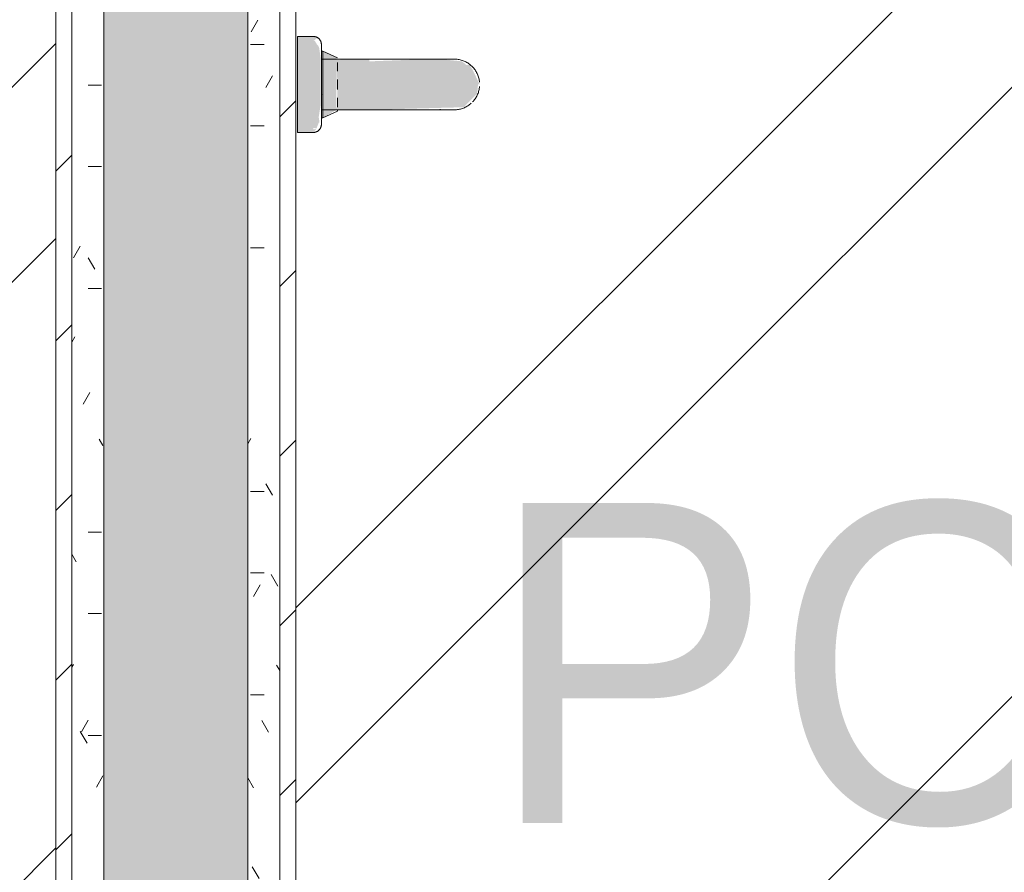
# Model space of a CAD drawing. Header units: millimetres. Extents: x -18260 to 188148, y -14086 to 2351883.
# Tile 393 of 592: x 51494 to 52109, y -2803 to -2270. Entities that reach past the tile are written whole.
import ezdxf

# ---------------------------------------------------------------- set-up
doc = ezdxf.new("R2010")
doc.units = ezdxf.units.MM
for name, color, linetype, lineweight in [('A-FLOR', 192, 'Continuous', 18), ('A-WALL', 113, 'Continuous', 18), ('A-WALL-PATT', 111, 'Continuous', 25), ('I-WALL', 2, 'Continuous', 18), ('L-HRDS-IDEN', 13, 'Continuous', 18), ('P-SANR-FIXT', 6, 'Continuous', 9)]:
    doc.layers.add(name, color=color, linetype=linetype, lineweight=lineweight)
doc.styles.add('Century Gothic_1', font='GOTHIC.TTF', dxfattribs={"height": 200})
pattern_1 = [(45, (0, 0), (-53.033, 53.033), [])]
pattern_2 = [(0, (0, 0), (101.6, 25.4), [8.382, -67.818, 8.382, -67.818, -406.4]), (0, (0, 0), (101.6, 25.4), [-152.4, 8.382, -144.018, 8.382, -67.818, -177.8]), (0, (0, 0), (101.6, 25.4), [-381, 8.382, -42.418, 8.382, -118.618]), (120, (38.1, 12.7), (-72.79705, 75.28818), [8.382, -67.818, 8.382, -67.818, -406.4]), (120, (38.1, 12.7), (-72.79705, 75.28818), [-152.4, 8.382, -144.018, 8.382, -67.818, -177.8]), (120, (38.1, 12.7), (-72.79705, 75.28818), [-381, 8.382, -42.418, 8.382, -118.618]), (240, (50.8, 63.5), (-28.80295, -100.68818), [8.382, -67.818, 8.382, -67.818, -406.4]), (240, (50.8, 63.5), (-28.80295, -100.68818), [-152.4, 8.382, -144.018, 8.382, -67.818, -177.8]), (240, (50.8, 63.5), (-28.80295, -100.68818), [-381, 8.382, -42.418, 8.382, -118.618])]
pattern_3 = [(45, (51790.14, 0), (-251.447, 251.447), []), (45, (51790.14, 381), (-251.447, 251.447), [])]

# ---------------------------------------------------------------- blocks, each defined once
blk = doc.blocks.new('Blks_Banh_Lavatório de Canto com Barras - Único-3074266-PLANTA DE IMPERMEABILIZAÇÃO - 1 PAV_')
at = {"layer": 'P-SANR-FIXT', "lineweight": 5}
for color, points in [(41, [(-304.06, -304.06), (-296.98, -311.13), (-254.56, -268.7), (-261.63, -261.63), (-302.34, -302.34)]), (39, [(-286.27, -308.9), (-276.11, -311.46), (-275.65, -310.14), (-253.57, -288.27), (-256.79, -279.41), (-284.87, -307.49)]), (41, [(-265.17, -300.52), (-251.02, -314.66), (-239.82, -303.45), (-254.82, -289.21), (-264.2, -299.55)]), (39, [(-276.79, -298), (-275.69, -298.32), (-276.4, -297.61)]), (41, [(-262.23, -325.87), (-251.02, -314.66), (-265.17, -300.52), (-276.37, -311.73), (-266.95, -321.15)]), (41, [(-213.95, -351.74), (-202.32, -363.37), (-198.92, -353.77), (-198.12, -350.07), (-199.69, -348.91), (-199.79, -345.51), (-206.08, -337.82), (-214.82, -328.54), (-240.83, -304.47), (-251.02, -314.66), (-216.58, -349.1)]), (41, [(-262.23, -325.87), (-219.47, -366.36), (-207.47, -366.36), (-203.03, -362.65), (-251.02, -314.66), (-262.18, -325.82)]), (41, [(-230.7, -357.37), (-230.3, -356.98), (-231.72, -356.26)])]:
    blk.add_hatch(color=color, dxfattribs=at).paths.add_polyline_path(points)
h = blk.add_hatch(color=41, dxfattribs=at)
h.paths.add_polyline_path([(-296.98, -311.13), (-294, -310.84), (-295.7, -309.84)])
h.paths.add_polyline_path([(-293.92, -310.77), (-290.42, -309.26), (-289.75, -309.3), (-287.88, -306.72), (-281.96, -302.43), (-260.68, -281.12), (-257.17, -276.5), (-256.45, -274.91), (-256.53, -273.68), (-255.8, -271.22), (-256.58, -270.73), (-294.96, -309.1)])
h.paths.add_polyline_path([(-256.58, -270.73), (-253.91, -271.06), (-254.56, -268.7), (-256.27, -270.41)])
at = {"layer": 'P-SANR-FIXT', "color": 133, "lineweight": 5}
for p, q in [((-261.63, -261.63), (-304.06, -304.06)), ((-254.56, -268.7), (-261.63, -261.63)), ((-286.98, -308.19), (-257.49, -278.71)), ((-286.27, -308.9), (-256.79, -279.41)), ((-267.64, -288.86), (-261.03, -282.24)), ((-239.82, -303.45), (-261.03, -282.24)), ((-257.49, -278.71), (-260.31, -281.52)), ((-257.49, -278.71), (-260.31, -281.52)), ((-260.31, -281.52), (-257.49, -278.71)), ((-256.79, -279.41), (-257.49, -278.71)), ((-256.79, -279.41), (-257.49, -278.71)), ((-253.39, -288.75), (-256.79, -279.41)), ((-259.23, -294.58), (-255.43, -290.78)), ((-283.44, -304.66), (-276.83, -298.04)), ((-267.38, -302.73), (-262.95, -298.31)), ((-304.06, -304.06), (-296.98, -311.13)), ((-284.16, -305.38), (-286.98, -308.19)), ((-284.16, -305.38), (-286.98, -308.19)), ((-286.98, -308.19), (-284.16, -305.38)), ((-283.44, -304.66), (-262.23, -325.87)), ((-275.19, -310.55), (-271.1, -306.46)), ((-286.98, -308.19), (-286.27, -308.9)), ((-286.98, -308.19), (-286.27, -308.9)), ((-286.27, -308.9), (-276.94, -312.29)), ((-276.94, -312.29), (-276.67, -312.02))]:
    blk.add_line(p, q, dxfattribs=at)
at = {"layer": 'P-SANR-FIXT', "color": 133, "lineweight": 5, "flags": 128}
for points in [[(-254.56, -268.7), (-254.42, -268.84), (-254.29, -268.99), (-254.16, -269.15), (-254.04, -269.31), (-253.93, -269.47), (-253.82, -269.64), (-253.72, -269.82), (-253.63, -269.99), (-253.54, -270.17), (-253.46, -270.36), (-253.39, -270.54), (-253.33, -270.73), (-253.27, -270.92), (-253.22, -271.12), (-253.18, -271.31), (-253.15, -271.51), (-253.12, -271.71), (-253.1, -271.91), (-253.1, -272.11), (-253.09, -272.31), (-253.1, -272.51), (-253.12, -272.71), (-253.14, -272.91), (-253.17, -273.1), (-253.21, -273.3), (-253.26, -273.5), (-253.31, -273.69), (-253.37, -273.88), (-253.44, -274.07), (-253.52, -274.25), (-253.6, -274.43), (-253.69, -274.61), (-253.79, -274.78), (-253.9, -274.95), (-254.01, -275.12), (-254.13, -275.28), (-254.25, -275.44), (-254.38, -275.59), (-254.52, -275.73), (-254.56, -275.77)], [(-254.04, -269.31), (-253.93, -269.47), (-253.82, -269.64), (-253.72, -269.82), (-253.63, -269.99), (-253.54, -270.17), (-253.46, -270.36), (-253.39, -270.54), (-253.33, -270.73), (-253.27, -270.92), (-253.22, -271.12), (-253.18, -271.31), (-253.15, -271.51), (-253.12, -271.71), (-253.1, -271.91), (-253.1, -272.11), (-253.09, -272.31), (-253.1, -272.51), (-253.12, -272.71), (-253.14, -272.91), (-253.17, -273.1), (-253.21, -273.3), (-253.26, -273.5), (-253.31, -273.69), (-253.37, -273.88), (-253.44, -274.07), (-253.52, -274.25), (-253.6, -274.43), (-253.69, -274.61), (-253.79, -274.78), (-253.9, -274.95), (-254.01, -275.12), (-254.13, -275.28), (-254.25, -275.44), (-254.38, -275.59), (-254.52, -275.73), (-254.56, -275.77)], [(-273.13, -294.35), (-272.43, -293.64), (-271.72, -292.93), (-271.01, -292.23), (-270.31, -291.52), (-269.61, -290.82), (-268.91, -290.12), (-268.22, -289.43), (-267.53, -288.75), (-266.86, -288.07), (-266.19, -287.4), (-265.53, -286.74), (-264.88, -286.09), (-264.24, -285.46), (-263.62, -284.83), (-263.01, -284.22), (-262.41, -283.63), (-261.83, -283.05), (-261.27, -282.48), (-260.72, -281.94), (-260.2, -281.41), (-259.69, -280.9), (-259.2, -280.41), (-258.73, -279.95), (-258.29, -279.5), (-257.87, -279.08), (-257.46, -278.68), (-257.09, -278.3), (-256.74, -277.95), (-256.41, -277.62), (-256.11, -277.32), (-255.83, -277.04), (-255.58, -276.79), (-255.36, -276.57), (-255.16, -276.37), (-254.99, -276.2), (-254.85, -276.06), (-254.74, -275.95), (-254.65, -275.86), (-254.59, -275.81), (-254.56, -275.78), (-254.56, -275.77)], [(-254.56, -275.77), (-254.57, -275.79), (-254.61, -275.83), (-254.69, -275.9), (-254.78, -276), (-254.91, -276.12), (-255.07, -276.28), (-255.25, -276.46), (-255.46, -276.67), (-255.69, -276.9), (-255.95, -277.17), (-256.24, -277.46), (-256.56, -277.77), (-256.9, -278.11), (-257.26, -278.47), (-257.65, -278.86), (-258.06, -279.27), (-258.49, -279.7), (-258.95, -280.16), (-259.42, -280.64), (-259.92, -281.13), (-260.44, -281.65), (-260.97, -282.19)], [(-254.56, -275.77), (-254.57, -275.79), (-254.61, -275.83), (-254.69, -275.9), (-254.78, -276), (-254.91, -276.12), (-255.07, -276.28), (-255.25, -276.46), (-255.46, -276.67), (-255.69, -276.9), (-255.95, -277.17), (-256.24, -277.46), (-256.56, -277.77), (-256.9, -278.11), (-257.26, -278.47), (-257.65, -278.86), (-258.06, -279.27), (-258.49, -279.7), (-258.95, -280.16), (-259.42, -280.64), (-259.92, -281.13), (-260.44, -281.65), (-260.97, -282.19)], [(-260.72, -281.94), (-260.2, -281.41), (-259.69, -280.9), (-259.2, -280.41), (-258.73, -279.95), (-258.29, -279.5), (-257.87, -279.08), (-257.46, -278.68), (-257.09, -278.3), (-256.74, -277.95), (-256.41, -277.62), (-256.11, -277.32), (-255.83, -277.04), (-255.58, -276.79), (-255.36, -276.57), (-255.16, -276.37), (-254.99, -276.2), (-254.85, -276.06), (-254.74, -275.95), (-254.65, -275.86), (-254.59, -275.81), (-254.56, -275.78), (-254.56, -275.77)], [(-289.91, -311.13), (-289.9, -311.11), (-289.86, -311.07), (-289.79, -311), (-289.69, -310.9), (-289.56, -310.77), (-289.41, -310.62), (-289.23, -310.44), (-289.02, -310.23), (-288.78, -309.99), (-288.52, -309.73), (-288.23, -309.44), (-287.92, -309.13), (-287.58, -308.79), (-287.21, -308.43), (-286.83, -308.04), (-286.42, -307.63), (-285.98, -307.19), (-285.53, -306.74), (-285.05, -306.26), (-284.55, -305.77), (-284.04, -305.25), (-283.5, -304.71), (-282.95, -304.16), (-282.37, -303.59), (-281.79, -303), (-281.18, -302.4), (-280.57, -301.78), (-279.94, -301.15), (-279.3, -300.51), (-278.64, -299.85), (-277.98, -299.19), (-277.3, -298.52), (-276.62, -297.84), (-275.93, -297.15), (-275.24, -296.45), (-274.54, -295.75), (-273.84, -295.05), (-273.13, -294.35)], [(-289.91, -311.13), (-289.9, -311.11), (-289.86, -311.07), (-289.79, -311), (-289.69, -310.9), (-289.56, -310.77), (-289.41, -310.62), (-289.23, -310.44), (-289.02, -310.23), (-288.78, -309.99), (-288.52, -309.73), (-288.23, -309.44), (-287.92, -309.13), (-287.58, -308.79), (-287.21, -308.43), (-286.83, -308.04), (-286.42, -307.63), (-285.98, -307.19), (-285.53, -306.74), (-285.05, -306.26), (-284.55, -305.77), (-284.04, -305.25), (-283.5, -304.71)], [(-283.75, -304.96), (-284.28, -305.49), (-284.78, -306), (-285.27, -306.48), (-285.74, -306.95), (-286.18, -307.4), (-286.61, -307.82), (-287.01, -308.22), (-287.38, -308.6), (-287.74, -308.95), (-288.06, -309.28), (-288.37, -309.58), (-288.64, -309.86), (-288.89, -310.11), (-289.12, -310.33), (-289.31, -310.53), (-289.48, -310.69), (-289.62, -310.84), (-289.74, -310.95), (-289.82, -311.04), (-289.88, -311.09), (-289.91, -311.12), (-289.91, -311.13)], [(-283.75, -304.96), (-284.28, -305.49), (-284.78, -306), (-285.27, -306.48), (-285.74, -306.95), (-286.18, -307.4), (-286.61, -307.82), (-287.01, -308.22), (-287.38, -308.6), (-287.74, -308.95), (-288.06, -309.28), (-288.37, -309.58), (-288.64, -309.86), (-288.89, -310.11), (-289.12, -310.33), (-289.31, -310.53), (-289.48, -310.69), (-289.62, -310.84), (-289.74, -310.95), (-289.82, -311.04), (-289.88, -311.09), (-289.91, -311.12), (-289.91, -311.13)], [(-202.32, -340.95), (-202.35, -340.92), (-202.44, -340.83), (-202.58, -340.69), (-202.79, -340.48), (-203.06, -340.21), (-203.39, -339.88), (-203.78, -339.49), (-204.22, -339.05), (-204.72, -338.55), (-205.28, -337.99), (-205.89, -337.38), (-206.55, -336.72), (-207.27, -336), (-208.04, -335.23), (-208.87, -334.4), (-209.74, -333.53), (-210.66, -332.61), (-211.62, -331.65), (-212.63, -330.64), (-213.69, -329.58), (-214.79, -328.48), (-215.92, -327.35), (-217.1, -326.17), (-218.31, -324.96), (-219.55, -323.72), (-220.83, -322.44), (-222.14, -321.13), (-223.48, -319.79), (-224.84, -318.43), (-226.23, -317.04), (-227.64, -315.63), (-229.06, -314.21), (-230.51, -312.76), (-231.97, -311.3), (-233.44, -309.83), (-234.92, -308.35), (-236.42, -306.86), (-237.91, -305.36), (-239.41, -303.86), (-239.82, -303.45)], [(-239.82, -303.45), (-238.32, -304.95), (-236.82, -306.45), (-235.33, -307.94), (-233.84, -309.43), (-232.37, -310.9), (-230.9, -312.37), (-229.45, -313.82), (-228.02, -315.25), (-226.6, -316.67), (-225.21, -318.06), (-223.84, -319.43), (-222.5, -320.77), (-221.18, -322.09), (-219.9, -323.37), (-218.64, -324.63), (-217.42, -325.85), (-216.24, -327.03), (-215.09, -328.18), (-213.98, -329.29), (-212.91, -330.36), (-211.89, -331.38), (-210.91, -332.36), (-209.98, -333.29), (-209.1, -334.17), (-208.26, -335.01), (-207.48, -335.8), (-206.74, -336.53), (-206.06, -337.21), (-205.44, -337.83), (-204.86, -338.41), (-204.35, -338.92), (-203.89, -339.38), (-203.49, -339.78), (-203.15, -340.12), (-202.86, -340.41), (-202.64, -340.63), (-202.47, -340.8), (-202.36, -340.91), (-202.32, -340.95), (-202.32, -340.95)], [(-289.91, -311.13), (-290.06, -311.27), (-290.21, -311.4), (-290.36, -311.52), (-290.52, -311.65), (-290.69, -311.76), (-290.86, -311.87), (-291.03, -311.97), (-291.21, -312.06), (-291.39, -312.15), (-291.57, -312.22), (-291.76, -312.3), (-291.95, -312.36), (-292.14, -312.42), (-292.33, -312.46), (-292.53, -312.51), (-292.72, -312.54), (-292.92, -312.56), (-293.12, -312.58), (-293.32, -312.59), (-293.52, -312.59), (-293.72, -312.58), (-293.92, -312.57), (-294.12, -312.55), (-294.32, -312.52), (-294.51, -312.48), (-294.71, -312.43), (-294.9, -312.38), (-295.09, -312.31), (-295.28, -312.24), (-295.46, -312.17), (-295.64, -312.08), (-295.82, -311.99), (-296, -311.89), (-296.17, -311.79), (-296.33, -311.68), (-296.49, -311.56), (-296.65, -311.43), (-296.8, -311.3), (-296.95, -311.16), (-296.98, -311.13)], [(-289.91, -311.13), (-290.06, -311.27), (-290.21, -311.4), (-290.36, -311.52), (-290.52, -311.65), (-290.69, -311.76), (-290.86, -311.87), (-291.03, -311.97), (-291.21, -312.06), (-291.39, -312.15), (-291.57, -312.22), (-291.76, -312.3), (-291.95, -312.36), (-292.14, -312.42), (-292.33, -312.46), (-292.53, -312.51), (-292.72, -312.54), (-292.92, -312.56), (-293.12, -312.58), (-293.32, -312.59), (-293.52, -312.59), (-293.72, -312.58), (-293.92, -312.57), (-294.12, -312.55), (-294.32, -312.52), (-294.51, -312.48), (-294.71, -312.43), (-294.9, -312.38), (-295.09, -312.31), (-295.28, -312.24), (-295.46, -312.17), (-295.64, -312.08), (-295.82, -311.99), (-296, -311.89), (-296.17, -311.79), (-296.33, -311.68)], [(-262.23, -325.87), (-260.73, -327.37), (-259.23, -328.87), (-257.74, -330.36), (-256.26, -331.84), (-254.78, -333.32), (-253.32, -334.78), (-251.87, -336.23), (-250.43, -337.67), (-249.02, -339.08), (-247.63, -340.47), (-246.26, -341.84), (-244.91, -343.19), (-243.6, -344.5), (-242.31, -345.79), (-241.06, -347.04), (-239.84, -348.26), (-238.65, -349.45), (-237.5, -350.6), (-236.4, -351.7), (-235.33, -352.77), (-234.31, -353.79), (-233.33, -354.77), (-232.4, -355.71), (-231.51, -356.59), (-230.68, -357.43), (-229.89, -358.21), (-229.16, -358.94), (-228.48, -359.62), (-227.85, -360.25), (-227.28, -360.82), (-226.76, -361.34), (-226.3, -361.8), (-225.9, -362.2), (-225.56, -362.54), (-225.28, -362.82), (-225.05, -363.05), (-224.89, -363.22), (-224.78, -363.32), (-224.73, -363.37), (-224.73, -363.37)], [(-224.73, -363.37), (-224.76, -363.34), (-224.85, -363.25), (-225, -363.1), (-225.21, -362.89), (-225.48, -362.62), (-225.81, -362.3), (-226.19, -361.91), (-226.63, -361.47), (-227.13, -360.97), (-227.69, -360.41), (-228.3, -359.8), (-228.97, -359.13), (-229.69, -358.41), (-230.46, -357.64), (-231.28, -356.82), (-232.15, -355.95), (-233.07, -355.03), (-234.04, -354.06), (-235.05, -353.05), (-236.1, -352), (-237.2, -350.9), (-238.34, -349.76), (-239.51, -348.59), (-240.72, -347.38), (-241.97, -346.13), (-243.25, -344.85), (-244.56, -343.54), (-245.89, -342.21), (-247.26, -340.85), (-248.64, -339.46), (-250.05, -338.05), (-251.48, -336.62), (-252.92, -335.18), (-254.38, -333.72), (-255.86, -332.24), (-257.34, -330.76), (-258.83, -329.27), (-260.33, -327.77), (-261.83, -326.28)], [(-202.32, -340.95), (-201.88, -341.41), (-201.46, -341.89), (-201.05, -342.38), (-200.67, -342.88), (-200.31, -343.4), (-199.97, -343.94), (-199.65, -344.49), (-199.36, -345.05), (-199.09, -345.62), (-198.84, -346.2), (-198.61, -346.8), (-198.41, -347.4), (-198.23, -348.01), (-198.07, -348.62), (-197.94, -349.24), (-197.84, -349.87), (-197.76, -350.5), (-197.71, -351.13), (-197.68, -351.76), (-197.67, -352.39), (-197.7, -353.03), (-197.74, -353.66), (-197.82, -354.29), (-197.91, -354.92), (-198.04, -355.54), (-198.18, -356.15), (-198.36, -356.76), (-198.55, -357.37), (-198.77, -357.96), (-199.02, -358.55), (-199.28, -359.12), (-199.57, -359.69), (-199.88, -360.24), (-200.22, -360.78), (-200.57, -361.3), (-200.95, -361.81), (-201.35, -362.31)], [(-214.39, -367.99), (-215.02, -367.94), (-215.65, -367.87), (-216.28, -367.77), (-216.9, -367.65), (-217.51, -367.5), (-218.13, -367.33), (-218.73, -367.13), (-219.32, -366.91), (-219.91, -366.67), (-220.48, -366.4), (-221.05, -366.11), (-221.6, -365.8), (-222.14, -365.47), (-222.66, -365.11), (-223.17, -364.74), (-223.67, -364.34), (-224.15, -363.92), (-224.61, -363.49), (-224.73, -363.37)], [(-203.25, -364.23), (-203.74, -364.63), (-204.24, -365.01), (-204.77, -365.37), (-205.3, -365.71), (-205.85, -366.03), (-206.41, -366.33), (-206.98, -366.6), (-207.56, -366.85), (-208.16, -367.08), (-208.76, -367.28), (-209.37, -367.46), (-209.98, -367.61), (-210.6, -367.74), (-211.23, -367.85), (-211.86, -367.92), (-212.49, -367.98), (-213.12, -368.01)]]:
    blk.add_lwpolyline(points, dxfattribs=at)
blk = doc.blocks.new('BE-PMSa-MOD-ARQ-CONEXAODOFUTURO-EX-000-R_rvt-2-PLANTA DE IMPERMEABILIZAÇÃO - 1 PAV_')
at = {"layer": 'A-WALL-PATT', "lineweight": 5}
blk.add_hatch(color=57, dxfattribs=at).paths.add_polyline_path([(-231.11, -3850.84), (-153.61, -3850.84), (-153.61, -1880.84), (-243.61, -1880.84), (-243.61, -3850.84)])
h = blk.add_hatch(dxfattribs=at)
h.set_pattern_fill('FP_15', color=55, style=0, pattern_type=2)
h.set_pattern_definition(pattern_2)
h.paths.add_polyline_path([(-248.38, -3870.84), (-243.61, -3870.84), (-244.54, -1890.84), (-263.61, -1890.84), (-263.61, -3870.84), (-249.56, -3870.84)])
h = blk.add_hatch(dxfattribs=at)
h.set_pattern_fill('FP_15', color=55, style=0, pattern_type=2)
h.set_pattern_definition(pattern_2)
h.paths.add_polyline_path([(-133.61, -3760.84), (-133.61, -3473.34), (-153.61, -3473.34), (-153.61, -3760.84)])
h.paths.add_polyline_path([(-150.73, -3368.34), (-133.61, -3368.34), (-133.61, -1890.84), (-153.61, -1890.84), (-153.61, -3368.34)])
h = blk.add_hatch(dxfattribs=at)
h.set_pattern_fill('FP_14', color=252, style=0, pattern_type=2)
h.set_pattern_definition(pattern_1)
h.paths.add_polyline_path([(-273.61, -3880.84), (-263.61, -3880.84), (-263.61, -1905.84), (-273.61, -1905.84), (-273.61, -3850.84)])
h = blk.add_hatch(dxfattribs=at)
h.set_pattern_fill('FP_14', color=252, style=0, pattern_type=2)
h.set_pattern_definition(pattern_1)
h.paths.add_polyline_path([(-123.61, -3740.84), (-123.61, -3473.34), (-133.61, -3473.34), (-133.61, -3740.84)])
h.paths.add_polyline_path([(-133.61, -3368.34), (-123.61, -3368.34), (-123.61, -1905.84), (-133.61, -1905.99), (-133.61, -3279.45)])
at = {"layer": 'A-WALL', "color": 90, "lineweight": 5}
for p, q in [((-263.61, -1905.84), (-263.61, -3870.84)), ((-243.61, -1905.84), (-243.61, -3850.84)), ((-153.61, -1905.84), (-153.61, -3368.34)), ((-133.61, -1905.84), (-133.61, -3368.34))]:
    blk.add_line(p, q, dxfattribs=at)
at = {"layer": 'I-WALL', "color": 130, "lineweight": 9}
for p, q in [((-273.61, -1905.84), (-273.61, -3880.84)), ((-123.61, -3358.34), (-123.61, -1905.84))]:
    blk.add_line(p, q, dxfattribs=at)
at = {"layer": 'P-SANR-FIXT', "color": 250, "lineweight": 5, "rotation": 45.00000000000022}
blk.add_blockref('Blks_Banh_Lavatório de Canto com Barras - Único-3074266-PLANTA DE IMPERMEABILIZAÇÃO - 1 PAV_', (-122.64, -1910.84), dxfattribs=at)

msp = doc.modelspace()

# ---------------------------------------------------------------- hatches: boundary and pattern name
at = {"layer": 'A-FLOR'}
h = msp.add_hatch(dxfattribs=at)
h.set_pattern_fill('FP_1', color=1, style=0, pattern_type=2)
h.set_pattern_definition(pattern_3)
h.paths.add_polyline_path([(52386.528, -6996.338), (51666.528, -6996.338), (51666.528, -7006.338), (51655.528, -7006.338), (51655.528, -7026.344), (51766.528, -7026.344), (51766.528, -7045.344), (51636.528, -7045.344), (51636.528, -7006.338), (51626.528, -7006.338), (51626.528, -6996.338), (51586.528, -6996.338), (51586.528, -6956.338), (51626.528, -6956.338), (51626.528, -6946.338), (51636.528, -6946.338), (51636.528, -6907.333), (51766.528, -6907.333), (51766.528, -6926.333), (51655.528, -6927.338), (51655.528, -6946.338), (51666.528, -6946.338), (51666.528, -6956.338), (52386.528, -6956.338)])
h.paths.add_polyline_path([(52386.528, -5928.838), (51666.528, -5928.838), (51666.528, -5938.838), (51655.528, -5938.838), (51655.528, -5958.844), (51766.528, -5958.844), (51766.528, -5977.844), (51636.528, -5977.844), (51636.528, -5938.838), (51626.528, -5938.838), (51626.528, -5928.838), (51586.528, -5928.838), (51586.528, -5888.838), (51626.528, -5888.838), (51626.528, -5878.838), (51636.528, -5878.838), (51636.528, -5839.833), (51766.528, -5839.833), (51766.528, -5858.833), (51655.528, -5859.838), (51655.528, -5878.838), (51666.528, -5878.838), (51666.528, -5888.838), (52386.528, -5888.838)])
h.paths.add_polyline_path([(52386.528, -4861.338), (51666.528, -4861.338), (51666.528, -4871.338), (51655.528, -4871.338), (51655.528, -4891.344), (51766.528, -4891.344), (51766.528, -4910.344), (51636.528, -4910.344), (51636.528, -4871.338), (51626.528, -4871.338), (51626.528, -4861.338), (51586.528, -4861.338), (51586.528, -4821.338), (51626.528, -4821.338), (51626.528, -4811.338), (51636.528, -4811.338), (51636.528, -4772.333), (51766.528, -4772.333), (51766.528, -4791.333), (51655.528, -4792.338), (51655.528, -4811.338), (51666.528, -4811.338), (51666.528, -4821.338), (52386.528, -4821.338)])
h.paths.add_polyline_path([(52141.528, -8058.838), (51421.528, -8058.838), (51421.528, -8068.838), (51410.528, -8068.838), (51410.528, -8088.844), (51521.528, -8088.844), (51521.528, -8107.844), (51391.528, -8107.844), (51391.528, -8068.838), (51381.528, -8068.838), (51381.528, -8058.838), (51341.528, -8058.838), (51341.528, -8018.838), (51381.528, -8018.838), (51381.528, -8008.838), (51391.528, -8008.838), (51391.528, -7969.833), (51521.528, -7969.833), (51521.528, -7988.833), (51410.528, -7989.838), (51410.528, -8008.838), (51421.528, -8008.838), (51421.528, -8018.838), (52141.528, -8018.838)])
h.paths.add_polyline_path([(53392.141, -8187.826), (53421.528, -8187.826), (53421.528, -7122.826), (52171.528, -7122.826), (52171.528, -7258.838), (52141.528, -7258.838), (52141.528, -7092.826), (52386.528, -7092.826), (52386.528, -6996.338), (52416.528, -6996.338), (52416.528, -7092.826), (53666.528, -7092.826), (53666.528, -6015.841), (52416.528, -6015.841), (52416.528, -6196.338), (52386.528, -6196.338), (52386.528, -5928.838), (52416.528, -5928.838), (52416.528, -5985.841), (53666.528, -5985.841), (53666.528, -4948.341), (52416.528, -4948.341), (52416.528, -5128.838), (52386.528, -5128.838), (52386.528, -4861.338), (52416.528, -4861.338), (52416.528, -4918.341), (53666.528, -4918.341), (53666.528, -3880.841), (52416.528, -3880.841), (52416.528, -4061.338), (52386.528, -4061.338), (52386.528, -3880.841), (51516.528, -3880.841), (51516.528, -1905.841), (51281.328, -1905.841), (51281.328, -1920.841), (51211.328, -1920.841), (51211.328, -1905.841), (50411.328, -1905.841), (50411.328, -2645.841), (50421.328, -2645.841), (50421.328, -2656.841), (50441.333, -2656.841), (50441.333, -2545.841), (50460.333, -2545.841), (50460.333, -2675.841), (50421.328, -2675.841), (50421.328, -2685.841), (50411.328, -2685.841), (50411.328, -2725.841), (50381.328, -2725.841), (50381.328, -2685.841), (50371.328, -2685.841), (50371.328, -2675.841), (50332.323, -2675.841), (50332.323, -2545.841), (50351.323, -2545.841), (50351.323, -2656.841), (50371.328, -2656.841), (50371.328, -2645.841), (50381.328, -2645.841), (50381.328, -1905.841), (50371.328, -1905.841), (50371.328, -1920.841), (50301.328, -1920.841), (50301.328, -1905.841), (50256.528, -1905.841), (50256.528, -4465.841), (50856.528, -4465.841), (50856.528, -6865.841), (50256.528, -6865.841), (50256.528, -8187.826), (52141.528, -8187.826), (52141.528, -8058.838), (52171.528, -8058.838), (52171.528, -8187.826), (53356.528, -8187.826)])
h.paths.add_polyline_path([(53286.685, -7860.405), (53279.986, -7860.012), (53273.568, -7858.05), (53266.621, -7854.63), (53175.848, -7854.63), (53169.28, -7856.921), (53160.352, -7857.912), (52884.322, -7856.764), (52863.922, -7854.292), (52835.823, -7843.528), (52811.177, -7826.263), (52791.461, -7803.531), (52777.302, -7774.263), (52771.173, -7747.352), (52768.505, -7713.765), (52767.702, -7667.637), (52768.238, -7641.219), (52771.457, -7601.213), (52777.862, -7573.114), (52791.472, -7546.277), (52811.191, -7523.548), (52835.839, -7506.287), (52863.94, -7495.527), (52893.813, -7491.912), (53169.253, -7492.897), (53177.738, -7495.602), (53267.795, -7494.629), (53273.186, -7491.183), (53280.952, -7489.656), (53400.434, -7490.166), (53407.144, -7494.04), (53411.017, -7500.749), (53411.527, -7504.623), (53411.46, -7844.115), (53410.33, -7848.464), (53405.194, -7855.759), (53397.275, -7859.869), (53392.141, -7860.405)])
h.paths.add_polyline_path([(53641.561, -6739.745), (53525.952, -6739.745), (53518.186, -6738.219), (53511.621, -6733.8), (53422.025, -6733.8), (53414.253, -6736.505), (53405.324, -6737.49), (53129.322, -6736.341), (53108.744, -6733.8), (53080.839, -6723.115), (53053.091, -6702.281), (53034.523, -6679.281), (53022.862, -6656.288), (53016.115, -6626.167), (53013.238, -6588.183), (53012.702, -6541.25), (53013.505, -6515.637), (53016.457, -6480.8), (53022.855, -6452.71), (53036.461, -6425.871), (53056.177, -6403.138), (53080.823, -6385.873), (53111.707, -6374.772), (53138.813, -6371.487), (53414.28, -6372.481), (53422.762, -6374.772), (53512.795, -6374.772), (53518.568, -6371.351), (53524.986, -6369.389), (53531.685, -6368.996), (53642.275, -6369.533), (53650.194, -6373.642), (53655.33, -6380.938), (53656.527, -6389.779), (53656.017, -6728.652), (53652.144, -6735.362), (53645.434, -6739.235)])
h.paths.add_polyline_path([(50594.649, -6710.03), (50595.267, -6709.937), (50594.857, -6709.937)])
h.paths.add_polyline_path([(50631.149, -6693.067), (50632.64, -6692.366), (50632.023, -6692.366)])
h.paths.add_polyline_path([(50664.187, -6665.745), (50666.964, -6663.402), (50666.061, -6663.402)])
h.paths.add_polyline_path([(50692.093, -6629.662), (50696.225, -6624.114), (50694.996, -6624.114), (50693.046, -6627.841)])
h.paths.add_polyline_path([(50713.727, -6586.724), (50718.576, -6576.364), (50725.225, -6550.86), (50717.049, -6576.364)])
h.paths.add_polyline_path([(50399.329, -6586.724), (50387.83, -6550.86), (50394.479, -6576.364)])
h.paths.add_polyline_path([(50728.38, -6538.757), (50732.581, -6522.643), (50732.581, -6511.311), (50730.847, -6522.643)])
h.paths.add_polyline_path([(50384.675, -6538.757), (50378.367, -6497.546), (50380.474, -6522.643)])
h.paths.add_polyline_path([(50735.542, -6487.379), (50737.35, -6465.841), (50735.542, -6444.303), (50735.542, -6465.841)])
h.paths.add_polyline_path([(50377.301, -6446.841), (50377.514, -6446.162), (50377.358, -6446.162)])
h.paths.add_polyline_path([(50734.688, -6434.136), (50732.581, -6409.039), (50728.38, -6392.925), (50732.581, -6420.371)])
h.paths.add_polyline_path([(50378.367, -6434.136), (50384.675, -6392.925), (50380.474, -6409.039)])
h.paths.add_polyline_path([(50387.83, -6380.822), (50399.329, -6344.958), (50394.479, -6355.318)])
h.paths.add_polyline_path([(50725.225, -6380.822), (50718.576, -6355.318), (50713.727, -6344.958), (50718.576, -6360.084)])
h.paths.add_polyline_path([(50706.671, -6329.884), (50696.225, -6307.568), (50694.996, -6307.568), (50696.225, -6309.918)])
h.paths.add_polyline_path([(50594.649, -5910.03), (50595.267, -5909.937), (50594.857, -5909.937)])
h.paths.add_polyline_path([(50631.149, -5893.067), (50632.64, -5892.366), (50632.023, -5892.366)])
h.paths.add_polyline_path([(50664.187, -5865.745), (50667.467, -5862.726), (50666.061, -5863.402)])
h.paths.add_polyline_path([(50692.093, -5829.662), (50696.225, -5824.114), (50694.996, -5824.114)])
h.paths.add_polyline_path([(50713.727, -5786.724), (50718.576, -5776.364), (50725.225, -5750.86), (50717.049, -5776.364)])
h.paths.add_polyline_path([(50399.329, -5786.724), (50387.83, -5750.86), (50394.479, -5776.364)])
h.paths.add_polyline_path([(50728.38, -5738.757), (50732.581, -5722.643), (50732.581, -5711.311), (50730.847, -5722.643)])
h.paths.add_polyline_path([(50384.675, -5738.757), (50378.367, -5697.546), (50380.474, -5722.643)])
h.paths.add_polyline_path([(50735.542, -5687.379), (50737.35, -5665.841), (50735.542, -5648.014), (50735.542, -5671.447)])
h.paths.add_polyline_path([(53637.814, -5652.428), (53524.986, -5652.035), (53518.568, -5650.073), (53511.621, -5646.653), (53420.848, -5646.653), (53414.28, -5648.944), (53405.352, -5649.935), (53129.322, -5648.787), (53108.922, -5646.315), (53080.823, -5635.551), (53056.177, -5618.286), (53036.461, -5595.554), (53022.302, -5566.286), (53016.173, -5539.375), (53013.505, -5505.788), (53012.702, -5459.66), (53013.238, -5433.242), (53016.457, -5393.236), (53022.862, -5365.137), (53036.472, -5338.3), (53056.191, -5315.571), (53080.839, -5298.31), (53108.94, -5287.55), (53138.813, -5283.935), (53414.253, -5284.92), (53422.738, -5287.625), (53512.795, -5286.652), (53518.186, -5283.206), (53525.952, -5281.679), (53645.434, -5282.189), (53652.144, -5286.063), (53656.017, -5292.772), (53656.527, -5296.646), (53656.46, -5636.138), (53655.33, -5640.487), (53650.194, -5647.782), (53642.275, -5651.892)])
h.paths.add_polyline_path([(50734.688, -5634.136), (50732.581, -5609.039), (50728.38, -5592.925), (50733.046, -5623.404)])
h.paths.add_polyline_path([(50378.367, -5634.136), (50384.675, -5592.925), (50380.474, -5609.039)])
h.paths.add_polyline_path([(50387.83, -5580.822), (50399.329, -5544.958), (50394.479, -5555.318)])
h.paths.add_polyline_path([(50725.225, -5580.822), (50718.576, -5555.318), (50713.727, -5544.958), (50718.576, -5560.084)])
h.paths.add_polyline_path([(50706.671, -5529.884), (50696.225, -5507.568), (50694.996, -5507.568), (50696.225, -5509.918)])
h.paths.add_polyline_path([(50594.649, -5110.03), (50595.267, -5109.937), (50594.857, -5109.937)])
h.paths.add_polyline_path([(50631.149, -5093.067), (50632.64, -5092.366), (50632.023, -5092.366)])
h.paths.add_polyline_path([(50664.187, -5065.745), (50666.964, -5063.402), (50666.061, -5063.402)])
h.paths.add_polyline_path([(50692.093, -5029.662), (50696.225, -5024.114), (50694.996, -5024.114)])
h.paths.add_polyline_path([(50713.727, -4986.724), (50718.576, -4976.364), (50725.225, -4950.86), (50717.049, -4976.364)])
h.paths.add_polyline_path([(50399.329, -4986.724), (50387.83, -4950.86), (50394.479, -4976.364)])
h.paths.add_polyline_path([(50728.38, -4938.757), (50732.581, -4922.643), (50732.581, -4911.311), (50730.847, -4922.643)])
h.paths.add_polyline_path([(50384.675, -4938.757), (50379.105, -4906.332), (50380.474, -4922.643)])
h.paths.add_polyline_path([(50735.542, -4887.379), (50737.35, -4865.841), (50735.542, -4844.303), (50735.542, -4865.841)])
h.paths.add_polyline_path([(50377.301, -4846.841), (50377.514, -4846.162), (50377.358, -4846.162)])
h.paths.add_polyline_path([(50378.367, -4834.136), (50384.675, -4792.925), (50380.474, -4809.039)])
h.paths.add_polyline_path([(50734.688, -4834.136), (50732.581, -4809.039), (50728.38, -4792.925), (50732.581, -4820.371)])
h.paths.add_polyline_path([(50387.83, -4780.822), (50399.329, -4744.958), (50394.479, -4755.318)])
h.paths.add_polyline_path([(50725.225, -4780.822), (50718.576, -4755.318), (50713.727, -4744.958), (50718.576, -4760.084)])
h.paths.add_polyline_path([(50706.671, -4729.884), (50696.225, -4707.568), (50694.996, -4707.568), (50698.912, -4715.053)])
h.paths.add_polyline_path([(53612.817, -4585.003), (53525.952, -4585.003), (53518.186, -4583.476), (53511.621, -4579.057), (53422.025, -4579.057), (53414.253, -4581.762), (53405.324, -4582.747), (53129.322, -4581.599), (53108.744, -4579.057), (53080.839, -4568.373), (53053.091, -4547.538), (53034.523, -4524.539), (53022.862, -4501.545), (53016.115, -4471.424), (53013.238, -4433.44), (53012.702, -4386.508), (53013.505, -4360.894), (53016.457, -4326.058), (53022.855, -4297.967), (53036.461, -4271.128), (53056.177, -4248.396), (53080.823, -4231.131), (53111.707, -4220.029), (53138.813, -4216.745), (53414.28, -4217.738), (53422.762, -4220.029), (53512.795, -4220.029), (53518.568, -4216.609), (53524.986, -4214.647), (53531.685, -4214.254), (53642.275, -4214.79), (53650.194, -4218.9), (53655.33, -4226.195), (53656.527, -4235.036), (53656.017, -4573.91), (53652.144, -4580.619), (53645.434, -4584.493), (53641.561, -4585.003)])
h = msp.add_hatch(dxfattribs=at)
h.set_pattern_fill('FP_1', color=1, style=0, pattern_type=2)
h.set_pattern_definition(pattern_3)
h.paths.add_polyline_path([(51931.528, -3730.841), (53666.528, -3730.841), (53666.528, -1998.842), (53618.526, -1998.842), (53618.526, -1920.841), (53566.528, -1920.841), (53566.528, -1905.841), (52666.528, -1905.841), (52666.487, -1920.841), (52596.528, -1920.841), (52596.528, -1905.841), (51666.528, -1905.841), (51666.528, -3358.341), (51931.528, -3358.341), (51931.528, -3465.841)])
h.paths.add_polyline_path([(52845.457, -3720.199), (52843.868, -3719.541), (52838.384, -3717.27), (52836.315, -3712.79), (52835.457, -3710.199), (52836.135, -3585.195), (52839.037, -3579.848), (52840.452, -3577.557), (52841.183, -3576.325), (52842.981, -3574.528), (52846.771, -3572.146), (52849.987, -3571.479), (52850.997, -3570.667), (52866.369, -3569.679), (52846.572, -3516.439), (52835.01, -3472.734), (52826.259, -3423.105), (52822.263, -3368.021), (52822.483, -3327.704), (52828.673, -3268.616), (52834.141, -3238.797), (52846.209, -3192.607), (52861.863, -3157.063), (52872.349, -3140.692), (52880.089, -3130.542), (52895.055, -3114.754), (52912.836, -3100.179), (52931.221, -3088.415), (52952.44, -3078.174), (52975.699, -3070.821), (53000.844, -3066.609), (53019.028, -3065.458), (53041.898, -3066.906), (53070.496, -3073.202), (53091.72, -3080.95), (53112.974, -3091.947), (53130.494, -3103.81), (53150.438, -3122.191), (53165.706, -3140.692), (53176.193, -3157.063), (53181.782, -3167.775), (53193.29, -3197.402), (53204.662, -3241.964), (53212.615, -3292.031), (53215.451, -3326.766), (53215.696, -3377.37), (53210.588, -3430.669), (53202.719, -3474.203), (53186.513, -3531.261), (53176.67, -3557.896), (53172.471, -3570.166), (53186.527, -3570.848), (53190.351, -3572.773), (53191.559, -3573.826), (53198.424, -3581.403), (53200.666, -3585.024), (53201.011, -3589.345), (53201.352, -3590.168), (53200.479, -3712.859), (53198.42, -3717.271), (53196.346, -3718.86), (53191.349, -3720.199), (52855.445, -3720.199)])
h.paths.add_polyline_path([(53169.951, -3570.166), (53179.441, -3546.788), (53174.436, -3557.896), (53169.548, -3570.166)])
h.paths.add_polyline_path([(52868.116, -3570.166), (52869.297, -3570.166), (52858.427, -3546.301), (52867.248, -3568.242), (52868.043, -3570.004)])
h.paths.add_polyline_path([(53185.831, -3528.74), (53194.127, -3502.16), (53188.768, -3518.392), (53185.983, -3528.202)])
h.paths.add_polyline_path([(52848.949, -3519.435), (52832.819, -3454.664), (52838.66, -3481.945), (52848.567, -3518.354)])
h.paths.add_polyline_path([(53202.719, -3469.246), (53211.735, -3410.12), (53209.422, -3424.64), (53204.416, -3457.951)])
h.paths.add_polyline_path([(53213.228, -3392.693), (53214.555, -3365.746), (53213.563, -3377.271), (53213.34, -3387.538)])
h.paths.add_polyline_path([(52823.493, -3351.477), (52825.456, -3307.539), (52823.494, -3342.271)])
h.paths.add_polyline_path([(53214.572, -3330.863), (53208.896, -3274.323), (53209.666, -3284.621), (53214.561, -3330.754)])
h.paths.add_polyline_path([(52830.025, -3269.245), (52838.442, -3226.482), (52833.19, -3250.765), (52831.323, -3261.665)])
h.paths.add_polyline_path([(53205.443, -3254.134), (53199.863, -3227.452), (53203.679, -3246.702), (53204.645, -3250.771)])
h.paths.add_polyline_path([(51667.504, -2340.841), (51667.504, -2280.841), (51678.511, -2281.413), (51679.408, -2283.159), (51679.455, -2283.706), (51680.824, -2286.805), (51681.175, -2288.206), (51681.329, -2291.975), (51681.972, -2297.374), (51681.329, -2329.707), (51680.824, -2331.291), (51680.555, -2335.112), (51679.52, -2337.208), (51679.417, -2338.417), (51680.701, -2339.024), (51677.504, -2340.841)])
h.paths.add_polyline_path([(51683.501, -2331.689), (51683.501, -2289.993), (51696.837, -2294.991), (51765.784, -2295.699), (51771.254, -2297.081), (51773.199, -2298.73), (51775.133, -2298.757), (51780.374, -2308.049), (51781.387, -2310.841), (51776.717, -2322.058), (51773.199, -2323.552), (51770.546, -2325.27), (51766.856, -2326.01), (51766.279, -2326.46), (51739.311, -2326.663), (51692.04, -2327.708), (51687.77, -2329.698)])
h.paths.add_polyline_path([(51674.828, -2201.856), (51674.828, -2205.585), (51673.153, -2205.303), (51673.561, -2202.277)])
h.paths.add_polyline_path([(51667.687, -1922.841), (51670.192, -1916.079), (51671.076, -1916.216), (51668.217, -1921.806)])
h.paths.add_polyline_path([(51960.111, -1919.844), (51960.154, -1916.085), (51961.966, -1916.49), (51961.949, -1919.339), (51961.276, -1919.524)])
h.paths.add_polyline_path([(51683.285, -2210.255), (51682.504, -2205.399), (51678.507, -2204.612), (51674.828, -2201.856), (51672.772, -2197.744), (51672.504, -2195.446), (51667.504, -2195.446), (51668.224, -1922.841), (51673.645, -1912.415), (51684.879, -1910.841), (51952.109, -1911.511), (51952.109, -1915.841), (51957.589, -1917.556), (51960.111, -1919.844), (51961.949, -1924.058), (51962.095, -1926.367), (51966.918, -1926.622), (51963.387, -1957.233), (51956.692, -1989.327), (51946.23, -2020.587), (51936.624, -2042.638), (51928.639, -2057.122), (51910.609, -2086.11), (51887.558, -2114.111), (51876.101, -2126.041), (51837.444, -2158.066), (51800.503, -2179.296), (51781.988, -2187.773), (51750.593, -2198.494), (51728.473, -2204.196), (51683.731, -2210.199)])
h.paths.add_polyline_path([(51678.079, -2208.263), (51675.229, -2207.153), (51676.507, -2205.484), (51678.956, -2205.286), (51680.201, -2207.153), (51678.507, -2208.039)])
h.paths.add_polyline_path([(51670.885, -2203.491), (51670.037, -2200.324), (51671.21, -2198.525), (51673.561, -2199.92), (51671.21, -2203.32), (51670.935, -2203.465)])
h.paths.add_polyline_path([(51697.421, -2194.266), (51696.215, -2193.409), (51696.837, -2194.258), (51697.285, -2194.264)])
h.paths.add_polyline_path([(51696.967, -2189.96), (51697.704, -2189.294), (51696.837, -2188.735), (51696.274, -2188.189), (51689.847, -2186.654), (51689.604, -2186.435), (51687.504, -2180.841), (51687.03, -2181.338), (51690.974, -2188.3), (51696.914, -2189.946)])
h.paths.add_polyline_path([(51696.476, -2185.316), (51695.504, -2180.841), (51695.733, -2181.338), (51696.274, -2184.233)])
h.paths.add_polyline_path([(51682.889, -2184.042), (51682.889, -2180.841), (51682.504, -2180.841)])
h.paths.add_polyline_path([(51681.517, -2046.569), (51679.746, -2046.409), (51681.137, -2046.61)])
h.paths.add_polyline_path([(51676.994, -2049.037), (51677.845, -2047.364), (51675.641, -2048.859)])
h.paths.add_polyline_path([(51673.769, -2045.717), (51678.829, -2043.882), (51677.845, -2042.898), (51672.504, -2041.779), (51673.339, -2044.799), (51673.707, -2045.586)])
h.paths.add_polyline_path([(51762.963, -2034.585), (51757.29, -2021.84), (51758.55, -2027.46), (51761.116, -2032.177)])
h.paths.add_polyline_path([(51775.708, -2040.259), (51775.035, -2039.585), (51766.306, -2037.149), (51770.546, -2039.188), (51771.929, -2039.761)])
h.paths.add_polyline_path([(52067.504, -2024.724), (52058.318, -2020.339), (52055.132, -2018.284), (52055.132, -2016.051), (52053.09, -2013.903), (52052.101, -2003.998), (52051.66, -1990.552), (52051.693, -1965.327), (52050.638, -1935.377), (52046.955, -1926.838), (52088.352, -1926.838), (52083.354, -1935.841), (52082.228, -2010.762), (52081.804, -2012.154), (52081.662, -2014.804), (52073.264, -2023.187), (52070.296, -2023.711)])
h.paths.add_polyline_path([(51796.922, -2019.045), (51796.424, -2015.266), (51793.095, -2008.708), (51792.963, -2010.443), (51796.424, -2018.548)])
h.paths.add_polyline_path([(51791.248, -2006.3), (51787.106, -2003.122), (51778.503, -2000.626), (51779.177, -2001.3), (51788.841, -2005.303)])
h.paths.add_polyline_path([(51942.207, -1958.521), (51945.682, -1936.959), (51943.623, -1932.598), (51937.467, -1931.114), (51937.997, -1932.011), (51943.703, -1933.639), (51944.578, -1936.167), (51944.887, -1945.463), (51943.081, -1954.26)])
h.paths.add_polyline_path([(51950.925, -1940.796), (51950.067, -1939.591), (51950.067, -1940.706), (51950.879, -1940.792)])
h.paths.add_polyline_path([(51941.975, -1939.851), (51937.807, -1938.841), (51937.997, -1939.43), (51940.057, -1939.648)])
h.paths.add_polyline_path([(51937.467, -1927.135), (51937.997, -1925.905), (51937.467, -1926.954)])
h.paths.add_polyline_path([(52067.044, -1925.388), (52048.638, -1924.666), (52045.222, -1924.455), (52043.234, -1923.892), (52041.686, -1922.905), (52039.928, -1922.754), (52039.407, -1924.189), (52037.504, -1920.773), (52037.504, -1910.841), (52097.504, -1910.841), (52097.504, -1920.841), (52095.189, -1922.754), (52094.286, -1922.822), (52091.54, -1924.161), (52091.097, -1924.666), (52086.361, -1924.669), (52081.081, -1925.309), (52067.504, -1925.382)])
h.paths.add_polyline_path([(51803.362, -1924.983), (51805.7, -1920.331), (51804.909, -1917.106), (51803.232, -1924.854)])
h.paths.add_polyline_path([(51963.816, -1923.538), (51961.276, -1921.844), (51963.816, -1918.566), (51964.343, -1919.208), (51964.926, -1921.416)])
h.paths.add_polyline_path([(51672.879, -1922.841), (51672.109, -1922.22), (51671.686, -1922.841)])
h.paths.add_polyline_path([(51800.545, -1922.166), (51801.462, -1916.676), (51797.504, -1915.841), (51797.873, -1917.106), (51799.561, -1921.182)])
h.paths.add_polyline_path([(51956.583, -1916.898), (51955.025, -1914.272), (51958.519, -1913.698), (51960.111, -1914.303), (51958.519, -1916.173), (51957.124, -1916.695)])
h.paths.add_polyline_path([(51677.902, -1916.427), (51679.504, -1916.216), (51678.794, -1915.534), (51678.096, -1916.233)])

# ---------------------------------------------------------------- block references
at = {"color": 50, "lineweight": 5}
msp.add_blockref('BE-PMSa-MOD-ARQ-CONEXAODOFUTURO-EX-000-R_rvt-2-PLANTA DE IMPERMEABILIZAÇÃO - 1 PAV_', (51790.143, 0), dxfattribs=at)

# ---------------------------------------------------------------- texts
at = {"layer": 'L-HRDS-IDEN', "lineweight": 9, "insert": (51786.246, -2572.456), "char_height": 200, "width": 2084.3875, "attachment_point": 1, "style": 'Century Gothic_1'}
msp.add_mtext('PCD FEM. 02', dxfattribs=at)

doc.saveas('drawing.dxf')
